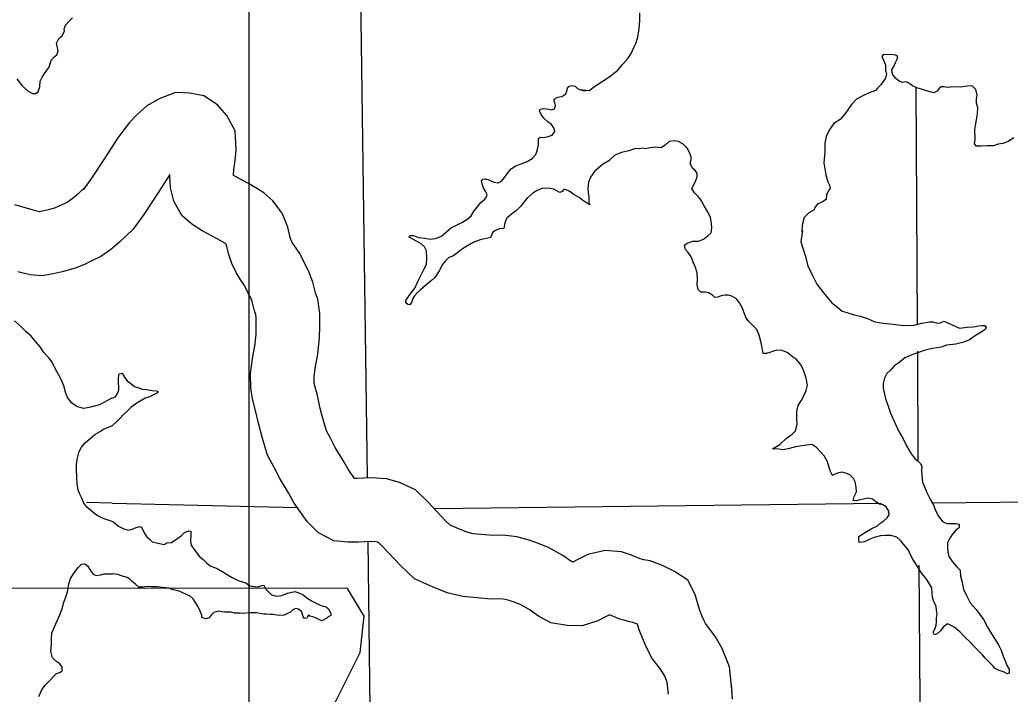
# Model space of a CAD drawing. Extents: x 77230 to 630905, y 790554 to 1662844.
# Drawn here: x 293730 to 303084, y 1573117 to 1579482 of the extents above; entities that cross this region are included whole.
import ezdxf

# ---------------------------------------------------------------- set-up
doc = ezdxf.new("R2010")
doc.units = 0
for name, color, linetype in [('Level 16', 7, 'Continuous'), ('Level 17', 7, 'Continuous'), ('Level 22', 7, 'Continuous'), ('Level 24', 7, 'Continuous'), ('Level 28', 7, 'Continuous')]:
    doc.layers.add(name, color=color, linetype=linetype)

msp = doc.modelspace()

# ---------------------------------------------------------------- linework, layer by layer
at = {"layer": 'Level 16'}
for points in [[(296938.4, 1580328.6), (296940.6, 1580164.7), (297010.1, 1575166.3)], [(302208.9, 1576611.5), (302196.3, 1578850.4)], [(302216.2, 1575321.8), (302210.4, 1576356.1)], [(294602.1, 1574921.3), (294360.9, 1574925)], [(302343.2, 1574924.2), (303639.2, 1574934.6)], [(294602.1, 1574921.3), (296352.6, 1574879.5)], [(297650.5, 1574870.9), (301868.7, 1574919.3)], [(297018, 1574559.5), (297078.1, 1569562.5), (297014.3, 1564256.3), (296956.1, 1558982.2), (296903.1, 1553822.2)], [(302253.5, 1570476.4), (302223.1, 1574336.2)]]:
    msp.add_lwpolyline(points, dxfattribs=at)
at = {"layer": 'Level 17'}
for points in [[(299017, 1578823.3), (299106.9, 1578816), (299156.5, 1578852.4), (299222, 1578892.9), (299293.4, 1578939.5), (299376.7, 1579006.2), (299426.1, 1579064.6), (299471.6, 1579117), (299503.2, 1579163.3), (299530.6, 1579219.6), (299548.3, 1579259.7), (299567.8, 1579317.9), (299579.1, 1579398), (299586.5, 1579476.1), (299585.9, 1579548.2)], [(293700.4, 1578925.4), (293756.5, 1578857.6), (293808.6, 1578809.8), (293850.6, 1578788), (293878.6, 1578786.1), (293902.5, 1578802.2), (293918.4, 1578850.2), (293922.2, 1578904.3), (293940.1, 1578942.4), (293969.9, 1578984.5), (294007.7, 1579036.7), (294019.6, 1579080.7), (294029.5, 1579104.8), (294053.4, 1579132.9), (294079.3, 1579151), (294091.2, 1579185.1), (294085.1, 1579217), (294077, 1579263), (294096.8, 1579307.1), (294128.7, 1579331.3), (294150.5, 1579377.4), (294148.5, 1579395.4), (294160.4, 1579431.4), (294194.2, 1579465.6), (294228.1, 1579499.7)], [(303117.2, 1578369.6), (303065.6, 1578335.1), (303013.9, 1578314.7), (302972, 1578308.4), (302926.3, 1578292), (302868.4, 1578291.6), (302808.6, 1578289.1), (302762.7, 1578288.7), (302746.5, 1578310.6), (302752.1, 1578356.7), (302751.4, 1578446.7), (302766.6, 1578538.9), (302774.2, 1578595), (302777.7, 1578653), (302767.4, 1578695), (302767, 1578739), (302772.8, 1578771), (302760.4, 1578825), (302724.2, 1578860.7), (302676.3, 1578856.3), (302614.5, 1578845.8), (302544.7, 1578849.3), (302488.8, 1578844.8), (302456.9, 1578850.6), (302430.9, 1578848.4), (302411.1, 1578832.2), (302395.3, 1578810.1), (302363.5, 1578791.8), (302293.5, 1578811.3), (302245.5, 1578826.9), (302201.5, 1578840.6), (302161.5, 1578860.2), (302117.3, 1578891.9), (302097.3, 1578895.8), (302071.4, 1578889.5), (302039.4, 1578899.3), (302001.3, 1578931), (301971, 1578970.8), (301964.7, 1579010.8), (301986.4, 1579043), (302002.1, 1579079.1), (302017.8, 1579111.2), (302023.6, 1579133.3), (302005.5, 1579147.2), (301953.6, 1579154.8), (301919.7, 1579152.5), (301883.7, 1579156.2), (301871.9, 1579136.1), (301888.2, 1579100.2), (301906.5, 1579056.3), (301906.9, 1579004.3), (301917.1, 1578972.4), (301907.5, 1578932.3), (301883.8, 1578900.1), (301862.1, 1578869.9), (301832.4, 1578841.6), (301812.6, 1578815.5), (301750.9, 1578793), (301697.3, 1578766.5), (301633.7, 1578734), (301584.2, 1578683.6), (301529, 1578601.1), (301477.6, 1578540.6), (301418.1, 1578502.2), (301374.7, 1578439.8), (301347.2, 1578381.5), (301333.7, 1578317.4), (301334.4, 1578237.3), (301325.2, 1578133.2), (301342.1, 1578019.3), (301362.6, 1577953.4), (301378.8, 1577921.5), (301385.1, 1577889.6), (301365.3, 1577863.4), (301347.6, 1577829.2)], [(297434, 1577414), (297405.9, 1577431.7), (297413.8, 1577447.8), (297449.7, 1577446.1), (297495.7, 1577428.5), (297551.7, 1577420.9), (297605.6, 1577411.3), (297655.5, 1577417.7), (297711.2, 1577440.2), (297760.7, 1577480.6), (297808.3, 1577521), (297848, 1577541.3), (297903.7, 1577569.8), (297953.3, 1577598.2), (297993, 1577632.5), (298022.5, 1577678.8), (298048.2, 1577715), (298085.7, 1577757.3), (298121.4, 1577789.6), (298139.2, 1577811.8), (298143, 1577833.8), (298132.8, 1577859.7), (298110.6, 1577895.6), (298098.3, 1577933.5), (298090.1, 1577961.5), (298101.9, 1577979.6), (298127.9, 1577979.8), (298159.8, 1577972), (298207.9, 1577948.4), (298247.9, 1577944.7), (298283.6, 1577961), (298307.3, 1577995.2), (298338.9, 1578039.5), (298370.5, 1578075.7), (298416.2, 1578104.1), (298479.8, 1578130.6), (298521.6, 1578145), (298569.3, 1578173.4), (298604.9, 1578209.7), (298618.5, 1578257.8), (298630.1, 1578305.9), (298629.8, 1578337.9), (298629.6, 1578362), (298643.5, 1578374.1), (298679.4, 1578372.4), (298719.3, 1578380.7), (298757.1, 1578395), (298782.7, 1578429.2), (298774.5, 1578463.2), (298750.3, 1578495), (298718.2, 1578518.7), (298680, 1578552.5), (298653.7, 1578588.3), (298637.5, 1578622.2), (298645.3, 1578640.2), (298677.2, 1578646.5), (298727.2, 1578638.9), (298751.2, 1578631.1), (298779, 1578643.3), (298790.7, 1578673.4), (298784.6, 1578697.4), (298776.4, 1578715.3), (298776.3, 1578733.3), (298812.1, 1578751.6), (298847.9, 1578759.9), (298885.7, 1578782.2), (298895.4, 1578808.3), (298901.2, 1578836.4), (298919, 1578854.5), (298942.9, 1578862.7), (298974.9, 1578855), (298997, 1578835.1), (299017, 1578823.3), (299051, 1578815.5), (299076.9, 1578815.7)], [(300076.1, 1577889.2), (300111.5, 1577957.5), (300127.1, 1578001.6), (300128.8, 1578033.7), (300104.6, 1578063.5), (300080.5, 1578085.3), (300062.2, 1578129.2), (300073.8, 1578177.3), (300059.4, 1578223.2), (300033.1, 1578271), (299990.9, 1578312.7), (299950.8, 1578334.4), (299910.8, 1578340.1), (299863, 1578333.7), (299825.4, 1578299.4), (299785.7, 1578273.1), (299757.7, 1578276.9), (299733.7, 1578280.7), (299709.8, 1578278.5), (299679.9, 1578274.2), (299640.1, 1578265.9), (299612.1, 1578271.7), (299582.2, 1578265.5), (299544.3, 1578267.2), (299482.6, 1578244.7), (299412.9, 1578230.1), (299351.2, 1578203.6), (299311.6, 1578169.3), (299291.8, 1578151.1), (299234.2, 1578116.6), (299156.9, 1578050), (299121.4, 1577997.7), (299101.8, 1577949.5), (299094.3, 1577889.4), (299098.6, 1577851.4), (299102.9, 1577813.4), (299105.4, 1577759.4), (299113.5, 1577735.5), (299057.4, 1577771), (299013.2, 1577804.7), (298961.1, 1577832.3), (298916.9, 1577866), (298880.9, 1577879.7), (298865, 1577879.6), (298851.1, 1577861.4), (298831.2, 1577853.3), (298803.2, 1577869.1), (298773.1, 1577882.8), (298719.2, 1577894.4), (298661.3, 1577890), (298615.6, 1577871.6), (298575.9, 1577845.2), (298522.4, 1577798.8), (298490.8, 1577760.5), (298463.2, 1577722.3), (298421.6, 1577681.9), (298375.9, 1577649.6), (298334.3, 1577613.2), (298318.6, 1577585.1), (298308.9, 1577551), (298301.2, 1577512.9), (298259.3, 1577510.6), (298221.5, 1577494.3), (298197.7, 1577478.1), (298187.9, 1577456), (298176.2, 1577427.9), (298138.3, 1577417.5), (298078.6, 1577405.1), (298018.9, 1577384.6), (297959.3, 1577350.1), (297911.7, 1577319.7), (297864.1, 1577281.3), (297818.4, 1577252.9), (297780.6, 1577238.6), (297748.9, 1577208.3), (297723.3, 1577174.1), (297689.8, 1577111.8), (297648.4, 1577051.5), (297618.7, 1577021.2), (297561.2, 1576974.7), (297513.7, 1576932.3), (297482, 1576906.1), (297456.3, 1576877.8), (297442.5, 1576851.7), (297428.8, 1576815.6), (297413.1, 1576791.5), (297395.1, 1576795.3), (297377, 1576811.2), (297376.8, 1576833.2), (297418.2, 1576893.6), (297459.7, 1576949.9), (297489.1, 1577012.2), (297518.6, 1577068.4), (297550, 1577132.7), (297571.6, 1577172.9), (297575.2, 1577231), (297570.6, 1577303), (297552.3, 1577338.9), (297520.2, 1577366.6), (297476.1, 1577392.3), (297434, 1577414)], [(300271.7, 1576884.2), (300235.6, 1576905.9), (300203.6, 1576911.7), (300161.7, 1576911.3), (300137.6, 1576937.2), (300127.3, 1576981.1), (300130.8, 1577033.2), (300128.4, 1577093.2), (300112, 1577145.1), (300091.7, 1577188.9), (300069.3, 1577244.8), (300043, 1577284.6), (300016.8, 1577314.4), (300008.5, 1577354.4), (300032.3, 1577372.6), (300086.1, 1577393), (300139.9, 1577393.4), (300187.7, 1577411.8), (300229.3, 1577442.2), (300259, 1577470.4), (300266.6, 1577518.5), (300262.3, 1577556.5), (300251.9, 1577618.4), (300223.5, 1577674.2), (300195.1, 1577728), (300168.8, 1577773.9), (300140.6, 1577811.6), (300102.3, 1577849.4), (300076.1, 1577889.2)], [(301347.6, 1577829.2), (301346, 1577787.2), (301310.2, 1577762.9), (301268.5, 1577746.6), (301238.8, 1577712.3), (301231, 1577690.2), (301183.4, 1577659.8), (301137.8, 1577617.5), (301120.5, 1577543.3), (301114.9, 1577485.2), (301120.9, 1577493.3), (301107.7, 1577387.1), (301146.7, 1577257.3), (301173.4, 1577159.5), (301212, 1577081.8), (301256.6, 1576986.1), (301321.1, 1576904.5), (301395.7, 1576815.1), (301455.9, 1576765.5), (301498.1, 1576733.8), (301542.1, 1576718.2), (301610.1, 1576698.7), (301668.1, 1576685.2), (301736.1, 1576663.7), (301806.2, 1576630.2), (301886.1, 1576618.9), (301978, 1576609.6), (302075.8, 1576598.4), (302177.6, 1576601.2), (302249.3, 1576619.7), (302323, 1576632.3), (302352.9, 1576632.6), (302394.9, 1576618.9), (302424.9, 1576621.1), (302456.7, 1576637.4), (302506.7, 1576615.8), (302562.8, 1576590.2), (302604.8, 1576572.5), (302678.6, 1576581.1), (302736.4, 1576585.6), (302784.2, 1576594), (302824.1, 1576598.3), (302846.1, 1576596.5), (302858.2, 1576580.6), (302850.3, 1576562.5), (302816.6, 1576538.2), (302757, 1576503.7), (302699.5, 1576463.2), (302645.8, 1576438.8), (302572.1, 1576422.2), (302482.4, 1576411.5)], [(302248.3, 1574256.5), (302201.8, 1574330.1), (302163.4, 1574391.9), (302141.1, 1574433.7), (302122.8, 1574475.6), (302080.5, 1574529.3), (302048.2, 1574569.1), (302012.1, 1574598.8), (301956.1, 1574616.3), (301904.2, 1574615.9), (301858.3, 1574611.6), (301798.6, 1574595.1), (301752.8, 1574576.7), (301707.1, 1574556.3), (301657.3, 1574547.9), (301653.1, 1574571.9), (301654.8, 1574605.9), (301710.4, 1574642.4), (301770, 1574676.9), (301829.6, 1574707.4), (301863.3, 1574733.7), (301889.1, 1574751.9), (301922.8, 1574780.2), (301942.5, 1574808.3), (301936.3, 1574844.3), (301914, 1574886.2), (301881.9, 1574903.9), (301849.9, 1574909.7), (301815.8, 1574931.4), (301783.7, 1574957.2), (301743.7, 1574966.8), (301697.9, 1574958.5), (301664, 1574950.2), (301628.2, 1574941.9), (301602.2, 1574945.7), (301611.9, 1574981.8), (301631.5, 1575028), (301629.2, 1575070), (301618.8, 1575119.9), (301602.6, 1575151.8), (301570.4, 1575187.6), (301532.3, 1575203.3), (301494.3, 1575211), (301452.5, 1575202.7), (301422.7, 1575190.4), (301404.8, 1575180.3), (301386.5, 1575220.1), (301372.2, 1575266.1), (301357.9, 1575310), (301325.5, 1575367.7), (301287.2, 1575411.5), (301253, 1575449.2), (301210.9, 1575474.9), (301139.1, 1575464.3), (301057.4, 1575451.7), (300985.7, 1575433.1), (300933.9, 1575424.7), (300898, 1575428.4), (300840.1, 1575431.9), (300909.6, 1575472.5), (300967, 1575529), (301024.5, 1575571.5), (301056.2, 1575603.7), (301071.7, 1575663.9), (301069.2, 1575725.9), (301068.7, 1575783.9), (301082.2, 1575842.1), (301109.8, 1575886.3), (301135.4, 1575932.5), (301156.9, 1575984.7), (301170.5, 1576034.9), (301158, 1576098.8), (301135.5, 1576166.7), (301109.1, 1576222.5), (301066.8, 1576276.2), (301028.7, 1576299.9), (300984.4, 1576339.6), (300930.4, 1576361.1), (300880.5, 1576364.7), (300848.6, 1576354.5), (300814.8, 1576342.2), (300781, 1576333.9), (300751, 1576333.7), (300740.6, 1576389.6), (300730.2, 1576445.6), (300713.7, 1576505.5), (300691.4, 1576559.3), (300651.1, 1576601.1), (300618.9, 1576630.8), (300588.7, 1576672.6), (300572.4, 1576716.5), (300552, 1576768.4), (300527.7, 1576810.2), (300497.5, 1576850), (300455.4, 1576873.6), (300419.4, 1576883.4), (300387.5, 1576883.1), (300355.6, 1576876.9), (300323.8, 1576864.6), (300295.8, 1576860.4), (300271.7, 1576884.2)], [(294598.8, 1575910.6), (294482.7, 1575849.2), (294396.9, 1575824.9), (294333, 1575814.6), (294273, 1575830.4), (294220.9, 1575864.2), (294180.8, 1575918.1), (294160.7, 1575968), (294144.5, 1576028), (294124.4, 1576079.9), (294098.3, 1576127.8), (294068.1, 1576183.7), (294034, 1576249.6), (294003.9, 1576291.5), (293957.8, 1576341.4), (293921.7, 1576395.3), (293881.6, 1576443.1), (293835.5, 1576495), (293785.4, 1576540.8), (293737.3, 1576590.6), (293679.2, 1576640.4)], [(302482.4, 1576411.5), (302432.7, 1576393.1), (302349, 1576380.4), (302281.3, 1576363.9), (302217.6, 1576341.3), (302153.9, 1576318.8), (302090.3, 1576292.3), (302028.8, 1576241.8), (301995.1, 1576221.5), (301949.6, 1576173.1), (301919.9, 1576142.9), (301898.3, 1576098.7), (301884.7, 1576048.5), (301885.1, 1576004.5), (301907.8, 1575908.7), (301934.4, 1575826.8), (301952.8, 1575770.9), (302001.5, 1575665.3), (302030, 1575601.5), (302072.5, 1575525.8), (302104.9, 1575462), (302125.2, 1575424.1), (302149.4, 1575386.3), (302183.7, 1575340.5), (302205.8, 1575322.7), (302236, 1575294.9), (302248.2, 1575267), (302246.4, 1575233), (302250.9, 1575179), (302257.3, 1575117), (302296, 1575021.3), (302328.5, 1574957.5), (302358.8, 1574903.7), (302375.2, 1574855.8), (302407.6, 1574798), (302447.9, 1574744.3), (302487.9, 1574728.6), (302525.9, 1574726.9), (302569.7, 1574729.3), (302601.7, 1574721.5), (302602, 1574687.5), (302574.2, 1574667.3), (302540.6, 1574627), (302513, 1574588.7), (302491.4, 1574546.6), (302491.8, 1574496.5), (302494.1, 1574456.5), (302504.4, 1574416.6), (302538.7, 1574366.8), (302579, 1574319.1), (302611.2, 1574287.4), (302615.6, 1574231.4), (302628, 1574187.4), (302644.6, 1574107.5), (302671, 1574049.7), (302707.5, 1573978), (302763.8, 1573916.4), (302832.4, 1573822.9), (302868.9, 1573749.1), (302907.3, 1573687.4), (302941.7, 1573633.6), (302978, 1573577.9), (303000.4, 1573532.1), (303016.8, 1573476.2), (303041.1, 1573424.3), (303051.4, 1573388.4), (303073.6, 1573352.5), (303075.9, 1573314.5), (303054, 1573310.4), (303020, 1573328.1), (302980, 1573339.8), (302941.9, 1573359.5), (302919.7, 1573383.3), (302883.5, 1573423.1), (302847.3, 1573456.8), (302823.1, 1573488.6), (302782.9, 1573530.3), (302740.7, 1573570), (302704.4, 1573611.7), (302658.2, 1573653.4), (302611.9, 1573701.1), (302559.7, 1573746.7), (302521.6, 1573768.4), (302491.5, 1573780.1), (302451.9, 1573749.8), (302426.2, 1573713.6), (302394.5, 1573685.3), (302368.7, 1573677.1), (302356.5, 1573701), (302374.2, 1573737.2), (302383.9, 1573769.3), (302387.6, 1573799.3), (302389.3, 1573837.4), (302393, 1573873.4), (302388.7, 1573911.4), (302384.5, 1573945.4), (302362.1, 1573993.2), (302351.8, 1574033.2), (302343.2, 1574119.2), (302296.6, 1574198.8), (302248.3, 1574256.5)], [(294598.8, 1575910.6), (294632.5, 1575924.9), (294656.2, 1575961.2), (294663.9, 1575989.3), (294663.6, 1576019.3), (294663.3, 1576055.3), (294660.8, 1576103.3), (294666.5, 1576141.4), (294696.4, 1576145.6), (294718.7, 1576107.8), (294744.9, 1576076.1), (294777, 1576050.4), (294813.2, 1576020.7), (294843.2, 1576011), (294885.3, 1575997.4), (294929.2, 1575991.8), (294981.1, 1575984.3), (295017.1, 1575980.6), (295035.1, 1575974.8), (295025.3, 1575958.7), (294987.5, 1575938.3), (294949.8, 1575921.9), (294914, 1575911.6), (294866.3, 1575883.1), (294824.7, 1575858.7), (294781.1, 1575826.3), (294741.6, 1575783.9), (294707.9, 1575755.6), (294674.3, 1575719.3), (294642.7, 1575688.9), (294605.1, 1575652.6)], [(294611.4, 1574742.2), (294515.8, 1574774.9), (294459.8, 1574802.7), (294423.8, 1574832.6), (294397.7, 1574852.5), (294363.7, 1574882.4), (294335.6, 1574920.3), (294317.5, 1574962.2), (294297.4, 1575006.2), (294281.3, 1575044.1), (294271.1, 1575102.1), (294269, 1575164.1), (294264.7, 1575236.1), (294264.6, 1575292.1), (294274.4, 1575346.2), (294290.2, 1575406.3), (294312.1, 1575448.4), (294347.9, 1575488.5), (294395.7, 1575528.8), (294437.6, 1575568.9), (294483.5, 1575593.1), (294521.3, 1575619.3)], [(294521.3, 1575619.3), (294605.1, 1575652.6)], [(294611.4, 1574742.2), (294661.6, 1574702.7), (294711.7, 1574679.1), (294753.7, 1574665.5), (294789.6, 1574673.9), (294829.3, 1574690.3), (294859.2, 1574698.5), (294879.2, 1574692.7), (294891.4, 1574664.8), (294909.7, 1574631), (294927.9, 1574601.1), (294954, 1574579.4), (294980.2, 1574553.6), (295034.2, 1574542.1), (295094.1, 1574528.7), (295121.9, 1574545), (295163.8, 1574547.3), (295223.3, 1574589.9), (295256.9, 1574616.3), (295284.6, 1574642.5), (295324.4, 1574658.9), (295346.3, 1574657.1), (295344.6, 1574623.1), (295343.2, 1574565), (295349.5, 1574523.1), (295381.9, 1574473.4), (295422.3, 1574419.7), (295462.5, 1574388.1), (295496.7, 1574354.4), (295534.9, 1574324.8), (295586.9, 1574305.2), (295647.1, 1574271.8), (295729.3, 1574222.5), (295793.5, 1574191.1), (295863.5, 1574167.8), (295903.7, 1574140.1), (295945.6, 1574134.5), (295979.6, 1574130.9), (296011.4, 1574143.2), (296033.3, 1574147.4), (296053.6, 1574109.5), (296081.8, 1574079.8), (296107.9, 1574056), (296153.9, 1574042.5), (296203.8, 1574046.9), (296259.4, 1574069.5), (296327.1, 1574086.1), (296365.1, 1574072.5), (296407.2, 1574054.9), (296441.4, 1574027.2), (296491.5, 1573993.6), (296553.6, 1573964.2), (296591.7, 1573946.6), (296623.7, 1573940.8), (296643.8, 1573921), (296666.1, 1573883.2), (296666.3, 1573859.2), (296642.5, 1573847), (296628.6, 1573834.8), (296583, 1573808.4), (296552.9, 1573822.1), (296528.9, 1573835.9), (296498.8, 1573847.6), (296468.9, 1573853.4), (296456.8, 1573863.2), (296450.9, 1573853.2), (296439.1, 1573835.1), (296417.2, 1573830.9), (296407.1, 1573846.8), (296396.8, 1573882.7), (296388.7, 1573898.6), (296362.5, 1573920.4), (296332.5, 1573926.1), (296308.7, 1573913.9), (296287, 1573889.7), (296259.2, 1573877.4), (296225.4, 1573863.1), (296185.5, 1573858.7), (296157.6, 1573862.4), (296123.6, 1573868.1), (296097.6, 1573869.9), (296059.7, 1573873.5), (296033.8, 1573873.3), (295999.8, 1573878.9), (295963.8, 1573884.6), (295927.9, 1573886.3), (295894, 1573885.9), (295846.2, 1573877.5), (295804.3, 1573881.1), (295756.4, 1573882.6), (295724.4, 1573892.3), (295690.5, 1573890), (295662.5, 1573891.8), (295638.6, 1573893.5), (295606.6, 1573899.2), (295562.8, 1573888.8), (295537.1, 1573862.6), (295517.4, 1573836.4), (295483.6, 1573828), (295449.5, 1573841.7), (295449.3, 1573863.7)], [(293909.5, 1573093.9), (293933.3, 1573152), (293965.1, 1573198.1), (294016.9, 1573250.3), (294048.8, 1573284.5), (294076.7, 1573310.6), (294108.6, 1573322.7), (294128.5, 1573336.8), (294130.4, 1573370.8), (294106.4, 1573402.8), (294070.3, 1573428.6), (294038.3, 1573458.5), (294022.1, 1573522.5), (294027.9, 1573582.5), (294027.8, 1573640.5), (294031.6, 1573696.6), (294081.2, 1573810.8), (294109, 1573865), (294128.8, 1573925.1), (294144.6, 1573985.1), (294168.4, 1574043.3), (294182.2, 1574095.3), (294190.1, 1574145.4), (294209.9, 1574209.5), (294237.7, 1574253.6), (294279.5, 1574311.8), (294311.4, 1574343.9), (294345.3, 1574348.1), (294373.3, 1574324.2), (294395.4, 1574288.2), (294421.5, 1574250.3), (294451.5, 1574236.4), (294491.5, 1574244.6), (294525.4, 1574252.7), (294605.8, 1574254)], [(295449.3, 1573863.7), (295433, 1573899.6), (295414.7, 1573941.4), (295390.4, 1573981.2), (295366.1, 1574017), (295340, 1574040.8), (295267.9, 1574072.1), (295235.8, 1574087.8), (295167.8, 1574105.2), (295135.8, 1574116.9), (295081.8, 1574124.4), (295023.9, 1574129.8), (294972.1, 1574131.4), (294936.1, 1574133), (294892.3, 1574126.6), (294854.4, 1574126.2), (294822.2, 1574156), (294792.1, 1574179.7), (294769.9, 1574201.5), (294743.8, 1574219.2), (294709.8, 1574228.9), (294681.8, 1574238.7), (294655.8, 1574246.4), (294605.8, 1574254)]]:
    msp.add_lwpolyline(points, dxfattribs=at)
at = {"layer": 'Level 22'}
for points in [[(296545.6, 1576325.2), (296561.1, 1576481.4), (296562.6, 1576584.5), (296564.1, 1576711.7), (296543.7, 1576844.2), (296523.2, 1576904.1), (296498.8, 1577005.2), (296455.6, 1577114.1), (296423.9, 1577171.8), (296373.2, 1577275.8), (296316.9, 1577359.2), (296303.4, 1577381.4), (296290.7, 1577407.2), (296280.4, 1577439.3), (296259.8, 1577525.7), (296208.4, 1577658.8), (296121, 1577772.5), (296036, 1577849.1), (295974.3, 1577888.5), (295884.3, 1577939.5), (295760.8, 1578005.8), (295748.1, 1578014.1), (295747.8, 1578019.4), (295749.8, 1578067.4), (295763.5, 1578155.6), (295774.3, 1578254.7), (295764.5, 1578434.8), (295684.1, 1578578.3), (295597.3, 1578681.2), (295469.1, 1578765.4), (295337.1, 1578790.9), (295199.6, 1578794.9), (295045.1, 1578736.5), (294930.3, 1578669.5), (294834.2, 1578586.9), (294765.7, 1578514.3), (294711.1, 1578443.5), (294656.4, 1578369.1), (294530.3, 1578174), (294406.2, 1577987.1), (294328.5, 1577878.9)], [(295949.9, 1576397.9), (295961.6, 1576515.4), (295962.7, 1576592.3), (295963.6, 1576669.2), (295958.7, 1576700.6), (295946.5, 1576736.4), (295925.6, 1576823.1), (295911.8, 1576857.8), (295890.9, 1576895.7), (295852.3, 1576975.1), (295811.8, 1577035), (295776.8, 1577092.5), (295732.7, 1577182.3), (295702.1, 1577278), (295685.5, 1577347.2), (295679.9, 1577361.8), (295678.6, 1577363.5), (295671.2, 1577370.1), (295664.8, 1577374.2), (295594.5, 1577414.1), (295453.5, 1577489.8), (295355.5, 1577554.2), (295258.7, 1577635.5), (295184.2, 1577771.8), (295154.2, 1577896.2), (295147.1, 1578013.9), (295147.5, 1578023.5), (295032.2, 1577845.2), (294900, 1577646), (294799.9, 1577506.6)], [(294364.3, 1577920.2), (294272.1, 1577831.6), (294223.8, 1577791.4), (294187, 1577765.4), (294148.4, 1577746.4), (294097.4, 1577722.1), (294058.3, 1577705.9), (293984.8, 1577685.9), (293926.8, 1577672.5), (293915.8, 1577670.6), (293868.3, 1577682.7), (293683.7, 1577735.1)], [(294799.9, 1577506.6), (294672.2, 1577383.9), (294589.3, 1577315.1), (294494.8, 1577248.2), (294409.9, 1577206.3), (294341.3, 1577173.7), (294253, 1577137.1), (294131, 1577103.8), (294045.4, 1577084.2), (293941.6, 1577066.1), (293826.2, 1577074.2), (293712.2, 1577103.4)], [(299855.3, 1573117.2), (299844.4, 1573229.7), (299821.2, 1573285.9), (299794.2, 1573334.2), (299762.6, 1573377.6), (299702.5, 1573452.4), (299651, 1573550.5), (299619.5, 1573624.4), (299578.1, 1573723.2), (299564, 1573778), (299521, 1573794.6), (299492.3, 1573799.6), (299397.6, 1573825.6), (299297.9, 1573866), (299255.4, 1573844.3), (299189.5, 1573810.6), (299041, 1573763.5), (298898.4, 1573766.4), (298745.3, 1573791.4), (298628.6, 1573854.8), (298540.3, 1573915.6), (298460.9, 1573960.5), (298407.2, 1573982.1), (298351.9, 1574001.7), (298313.5, 1574012.1), (298271.5, 1574016.6), (298182.8, 1574014), (297913.3, 1574037.8), (297764.9, 1574073.8), (297627.2, 1574130.7), (297456.8, 1574204.5), (297324.2, 1574332.5), (297158, 1574508.5), (297121.3, 1574544.8), (297108, 1574550.9), (297094.4, 1574554.8), (297040.7, 1574557.5), (296927.9, 1574552.9), (296830.2, 1574552.2), (296695.5, 1574564.7), (296551.5, 1574641), (296442.8, 1574748.3), (296321.9, 1574919.8), (296266.4, 1575018.2), (296184.1, 1575153.2), (296130.9, 1575258), (296070.6, 1575374.1), (296017.7, 1575543.7), (295983.6, 1575673.9), (295956.9, 1575794.9), (295927.7, 1575904), (295911.8, 1576006.4), (295907.8, 1576141.5), (295927.3, 1576286.2), (295953.8, 1576424.6)], [(300456.7, 1573132.2), (300432.9, 1573376.1), (300362.5, 1573547.3), (300300.4, 1573658.3), (300239.2, 1573742.3), (300206.7, 1573782.8), (300193.4, 1573808.2), (300172.1, 1573858), (300148.4, 1573914.8), (300134, 1573970.5), (300108.4, 1574057.9), (300039.4, 1574193.5), (299913.9, 1574276.1), (299807.1, 1574327.3), (299682.6, 1574375.5), (299623.4, 1574385.8), (299590.2, 1574394.9), (299508.1, 1574428.2), (299414.1, 1574461.3), (299257.5, 1574473.2), (299095.1, 1574436.2), (298982.3, 1574378.5), (298960.8, 1574367.5), (298954.1, 1574365.4), (298953.1, 1574365.4), (298942.5, 1574367.2), (298858.7, 1574424.8), (298721.7, 1574502.3), (298619.3, 1574543.5), (298530.5, 1574574.9), (298425, 1574603.5), (298295.3, 1574617.6), (298200.5, 1574614.8), (298010.9, 1574631.5), (297951.4, 1574646), (297861, 1574683.3), (297795.1, 1574711.8), (297750.9, 1574754.5), (297587.1, 1574928), (297467, 1575046.6), (297316.2, 1575115.4), (297193.8, 1575150.4), (297043.9, 1575158.1), (296913.5, 1575152.9), (296891.8, 1575152.7), (296829.6, 1575240.9), (296784, 1575321.8), (296708.6, 1575445.6), (296664.6, 1575532.2), (296627.6, 1575603.4), (296594.6, 1575709.2), (296567, 1575814.6), (296539.9, 1575937.3), (296515.7, 1576027.8), (296510.5, 1576061.3), (296509, 1576110.2), (296519.7, 1576189.8), (296545.6, 1576325.2)], [(300460.2, 1573069.7), (300453, 1573212.1)]]:
    msp.add_lwpolyline(points, dxfattribs=at)
at = {"layer": 'Level 24'}
msp.add_lwpolyline([(289977.4, 1574118.8), (290320, 1571834.8), (290167.7, 1568370.9), (290472.3, 1568180.6), (291043.2, 1568180.6), (291043.2, 1566962.5), (295839.5, 1566962.5), (296067.9, 1567457.3), (295991.7, 1568256.7), (296105.9, 1569170.3), (296524.6, 1569893.5), (296791.1, 1570426.4), (297171.8, 1570997.4), (297400.1, 1571606.5), (297590.5, 1572101.3), (297933.1, 1572520), (298009.2, 1572786.5), (297856.9, 1572976.8), (296676.9, 1572976.8), (296943.4, 1573509.7), (296981.4, 1573852.3), (296823.6, 1574115.4)], close=True, dxfattribs=at)
at = {"layer": 'Level 28'}
msp.add_line((295896.4, 1483323.9), (295896.4, 1662843.6), dxfattribs=at)

doc.saveas('drawing.dxf')
